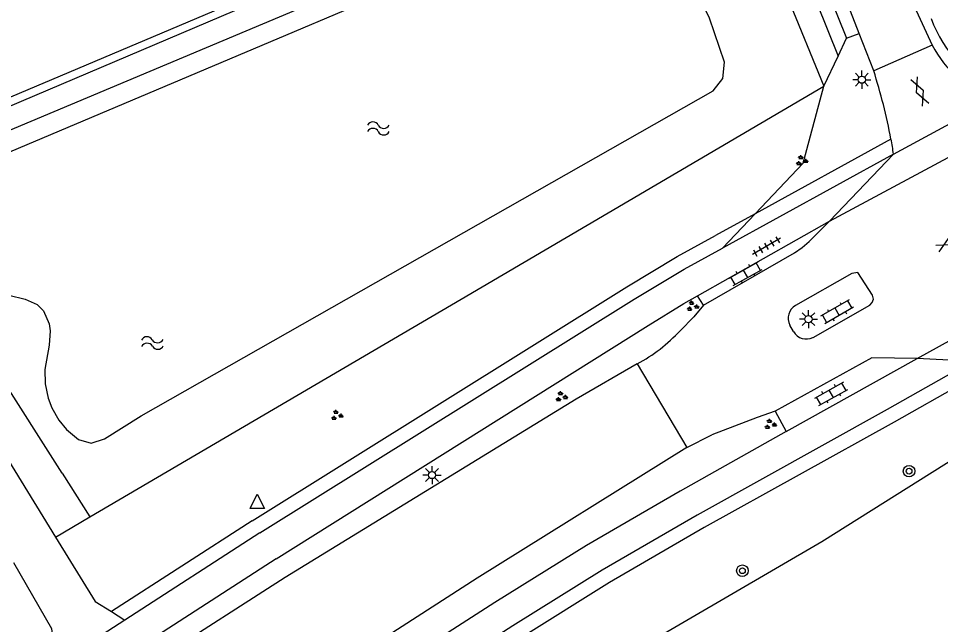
# Model space of a CAD drawing. Extents: x 124000 to 129000, y 395500 to 397503.
# Drawn here: x 128564.6 to 128628.5, y 395977.4 to 396019.5 of the extents above; entities that cross this region are included whole.
import ezdxf

# ---------------------------------------------------------------- set-up
doc = ezdxf.new("R2010")
doc.units = 0
for name, color, linetype in [('gg-afsc-faunaraster', 7, 'Continuous'), ('gg-afsc-hekwerk', 7, 'Continuous'), ('gg-bbg-opslagtank', 7, 'Continuous'), ('gg-knt-onverhard', 7, 'Continuous'), ('gg-knt-verharding', 7, 'Continuous'), ('gg-knt-verharding nz', 7, 'Continuous'), ('gg-kntw-bovenkant insteek waterloop', 7, 'Continuous'), ('gt-grn-groengrens', 7, 'Continuous'), ('gt-grn-groengrens NZ', 7, 'Continuous'), ('gt-grn-vlakafsluiter', 7, 'Continuous'), ('gt-grn-weggrens', 7, 'Continuous'), ('gt-symb-boom', 7, 'Continuous'), ('gt-symb-gesloten verharding', 7, 'Continuous'), ('gt-symb-groenvak', 7, 'Continuous'), ('gt-symb-klinker verharding', 7, 'Continuous'), ('gt-symb-lichtmast', 7, 'Continuous'), ('gt-symb-tegel verharding', 7, 'Continuous'), ('gt-symb-waterafsluiter', 7, 'Continuous'), ('gt-symb-watersymbool', 7, 'Continuous')]:
    doc.layers.add(name, color=color, linetype=linetype)

# ---------------------------------------------------------------- blocks, each defined once
blk = doc.blocks.new('gt0-GESVH1')
at = {"layer": 'gt-symb-gesloten verharding'}
for p, q in [((-0.992, -0.261), (0.008, 0.239)), ((0.008, -0.261), (-0.992, 0.239)), ((0.008, 0.239), (1.008, -0.261)), ((1.008, 0.239), (0.008, -0.261))]:
    blk.add_line(p, q, dxfattribs=at)
blk = doc.blocks.new('gt0-BOOM')
at = {"layer": 'gt-symb-boom'}
for radius in [0.4, 0.2]:
    blk.add_circle((0, 0), radius, dxfattribs=at)
blk = doc.blocks.new('gt0-KL1')
at = {"layer": 'gt-symb-klinker verharding'}
for p, q in [((-1.15, 0.3), (1.15, 0.3)), ((-1, -0.3), (-1, 0.3)), ((-0.5, 0.3), (-0.5, 0.45)), ((0, -0.3), (0, 0.3)), ((0.5, 0.3), (0.5, 0.45)), ((1, -0.3), (1, 0.3)), ((-1.15, -0.3), (1.15, -0.3)), ((-0.5, -0.45), (-0.5, -0.3)), ((0.5, -0.45), (0.5, -0.3))]:
    blk.add_line(p, q, dxfattribs=at)
blk = doc.blocks.new('gt0-GRVAK')
at = {"layer": 'gt-symb-groenvak'}
for p, q in [((-0.11, 0.189), (-0.228, 0.24)), ((-0.182, 0.153), (0.088, 0.153)), ((-0.091, 0.211), (-0.156, 0.322)), ((-0.047, 0.214), (-0.047, 0.393)), ((-0.004, 0.211), (0.061, 0.322)), ((0.015, 0.189), (0.133, 0.24)), ((0.262, -0.052), (0.197, 0.059)), ((0.305, -0.049), (0.305, 0.13)), ((0.349, -0.052), (0.414, 0.059)), ((-0.245, -0.228), (-0.363, -0.177)), ((-0.318, -0.264), (-0.047, -0.264)), ((-0.226, -0.206), (-0.291, -0.095)), ((-0.183, -0.203), (-0.183, -0.024)), ((-0.139, -0.206), (-0.074, -0.095)), ((-0.12, -0.228), (-0.002, -0.177)), ((0.243, -0.074), (0.125, -0.023)), ((0.17, -0.11), (0.441, -0.11)), ((0.368, -0.074), (0.486, -0.023))]:
    blk.add_line(p, q, dxfattribs=at)
blk = doc.blocks.new('gt0-LMAST')
at = {"layer": 'gt-symb-lichtmast'}
for p, q in [((-0.182, 0.173), (-0.447, 0.438)), ((-0.005, 0.246), (-0.005, 0.621)), ((0.172, 0.173), (0.437, 0.438)), ((-0.255, -0.004), (-0.63, -0.004)), ((-0.182, -0.181), (-0.447, -0.446)), ((-0.005, -0.254), (-0.005, -0.629)), ((0.437, -0.446), (0.172, -0.181)), ((0.245, -0.004), (0.62, -0.004))]:
    blk.add_line(p, q, dxfattribs=at)
blk.add_circle((-0.005, -0.004), 0.25, dxfattribs=at)
blk = doc.blocks.new('gt0-TEG1')
at = {"layer": 'gt-symb-tegel verharding'}
for p, q in [((-1.125, 0), (1.125, 0)), ((-0.9, -0.25), (-0.9, 0.25)), ((-0.45, -0.25), (-0.45, 0.25)), ((0, -0.25), (0, 0.25)), ((0.45, -0.25), (0.45, 0.25)), ((0.9, -0.25), (0.9, 0.25))]:
    blk.add_line(p, q, dxfattribs=at)
blk = doc.blocks.new('gt0-WAFSL')
at = {"layer": 'gt-symb-waterafsluiter'}
for p, q in [((-0.5, -0.333), (0, 0.667)), ((0, 0.667), (0.5, -0.333)), ((0.5, -0.333), (-0.5, -0.333))]:
    blk.add_line(p, q, dxfattribs=at)
blk = doc.blocks.new('gt0-WA')
at = {"layer": 'gt-symb-watersymbool'}
for centre, start, end in [((-0.323, 0.022), 28.07249, 151.92751), ((0.427, 0.422), 208.07248, 331.92751), ((-0.323, -0.428), 28.07249, 151.92751), ((0.427, -0.028), 208.07248, 331.92751)]:
    blk.add_arc(centre, 0.425, start, end, dxfattribs=at)

msp = doc.modelspace()

# ---------------------------------------------------------------- linework, layer by layer
at = {"layer": 'gg-afsc-faunaraster'}
msp.add_line((128567.645, 395987.941), (128554.932, 396007.902), dxfattribs=at)
at = {"layer": 'gg-afsc-hekwerk'}
msp.add_lwpolyline([(128554.932, 396007.902), (128612.047, 396031.935), (128610.731, 396035.036)], dxfattribs=at)
at = {"layer": 'gg-bbg-opslagtank'}
msp.add_lwpolyline([(128539.912, 396049.7), (128556.425, 396010.792), (128602.757, 396030.406), (128586.253, 396069.297), (128539.912, 396049.7)], dxfattribs=at)
at = {"layer": 'gg-knt-onverhard'}
msp.add_line((128571.062, 395978.345), (128571.997, 395977.758), dxfattribs=at)
for points in [[(128529.408, 396044.733), (128536.313, 396035.075), (128544.425, 396021.912), (128553.211, 396007.037), (128558.725, 395997.299), (128567.202, 395983.51)], [(128567.202, 395983.51), (128569.948, 395979.043), (128571.062, 395978.345)], [(128564.287, 395981.752), (128566.918, 395977.173), (128567.077, 395975.776)]]:
    msp.add_lwpolyline(points, dxfattribs=at)
at = {"layer": 'gg-knt-verharding'}
for p, q in [((128624.931, 396024.088), (128627.92, 396017.602)), ((128622.863, 396018.415), (128622.259, 396019.963)), ((128621.995, 396018.077), (128622.863, 396018.415)), ((128623.871, 396015.829), (128622.863, 396018.415)), ((128627.92, 396017.602), (128623.871, 396015.829)), ((128625.252, 396010.051), (128613.396, 396003.533)), ((128625.252, 396010.051), (128620.811, 396005.408)), ((128611.673, 396000.232), (128620.811, 396005.408)), ((128610.726, 395999.696), (128611.673, 396000.232)), ((128612.079, 395999.575), (128611.673, 396000.232)), ((128612.079, 395999.575), (128611.409, 395998.774)), ((128610.464, 395997.809), (128611.409, 395998.774)), ((128618.323, 395997.752), (128618.065, 395998.199)), ((128617.803, 395990.833), (128626.876, 395995.891)), ((128607.489, 395995.513), (128610.932, 395989.715)), ((128617.04, 395992.239), (128617.803, 395990.833)), ((128610.932, 395989.715), (128612.66, 395990.592)), ((128610.932, 395989.715), (128596.4, 395980.66)), ((128581.35, 395983.79), (128571.997, 395977.758)), ((128582.47, 395982), (128572.714, 395975.707)), ((128596.4, 395980.66), (128558.017, 395955.982)), ((128571.997, 395977.758), (128567.204, 395974.668))]:
    msp.add_line(p, q, dxfattribs=at)
for points in [[(128597.491, 396066.24), (128595.297, 396065.406), (128593.82, 396068.601), (128591.42, 396069.248), (128590.17, 396068.657), (128588.082, 396067.908), (128586.478, 396070.538), (128538.384, 396050.066), (128554.856, 396011.144), (128557.257, 396010.497), (128603.961, 396030.376), (128603.328, 396031.899)], [(128602.766, 396063.433), (128611.119, 396044.173), (128617.819, 396028.485), (128621.995, 396018.077)], [(128612.079, 395999.575), (128618.386, 396003.207), (128618.914, 396003.569), (128619.395, 396003.99), (128620.811, 396005.408)], [(128581.35, 395983.79), (128607.286, 396000), (128610.748, 396002.077), (128613.396, 396003.533)], [(128619.667, 395997.341), (128623.593, 395999.592), (128623.775, 395999.762), (128623.85, 396000), (128623.778, 396000.278), (128622.762, 396001.84), (128622.356, 396001.779), (128618.459, 395999.555)], [(128582.47, 395982), (128608.241, 395998.181), (128610.726, 395999.696)], [(128626.876, 395995.891), (128623.744, 395995.926), (128617.04, 395992.239)], [(128630.481, 395995.554), (128624.803, 395992.349), (128611.638, 395985.033), (128605.052, 395981.208), (128598.877, 395977.353), (128565.853, 395956.148)], [(128607.489, 395995.513), (128603.26, 395993.06), (128583.1, 395980.71), (128574.4, 395975.118)], [(128617.04, 395992.239), (128615.793, 395991.797), (128612.66, 395990.592)], [(128617.803, 395990.833), (128610.455, 395986.688), (128603.98, 395982.935), (128597.635, 395978.966), (128564.963, 395957.947)]]:
    msp.add_lwpolyline(points, dxfattribs=at)
for centre, radius, start, end in [((128635.857, 396022.308), 8.5, 199.61874, 249.60281), ((128635.229, 396021.462), 8.265, 207.84053, 248.21342), ((128585.71, 396003.65), 40.057, 10.70725, 17.70081), ((128584.547, 396003.471), 41.233, 9.18265, 10.65115), ((128618.957, 395998.675), 1.011, 119.50531, 208.09114), ((128601.97, 396005.739), 11.621, 298.35446, 316.96492), ((128619.21, 395998.25), 1.017, 209.3075, 296.68486)]:
    msp.add_arc(centre, radius, start, end, dxfattribs=at)
at = {"layer": 'gg-knt-verharding nz'}
for p, q in [((128620.811, 396005.408), (128636.617, 396013.906)), ((128625.252, 396010.051), (128632.161, 396013.787)), ((128626.876, 395995.891), (128639.272, 396002.723))]:
    msp.add_line(p, q, dxfattribs=at)
at = {"layer": 'gg-kntw-bovenkant insteek waterloop'}
for points in [[(128565.086, 396000), (128565.918, 395999.619), (128566.359, 395999.197), (128566.751, 395998.279), (128566.812, 395997.804), (128566.742, 395996.804), (128566.452, 395995.129), (128566.476, 395994.122), (128566.689, 395993.131), (128566.934, 395992.474), (128567.415, 395991.611), (128567.952, 395990.953), (128568.778, 395990.276), (128569.658, 395990.01), (128570.587, 395990.323), (128573.123, 395991.913), (128612.748, 396014.437), (128613.43, 396015.295), (128613.544, 396016.42), (128612.491, 396019.484), (128607.927, 396028.783), (128562.333, 396009.491)], [(128563.948, 396000.265), (128565.086, 396000)]]:
    msp.add_lwpolyline(points, dxfattribs=at)
at = {"layer": 'gt-grn-groengrens'}
for p, q in [((128600.856, 396062.614), (128620.417, 396014.754)), ((128621.411, 396016.847), (128621.995, 396018.077)), ((128620.417, 396014.754), (128621.411, 396016.847)), ((128595.288, 396000), (128620.417, 396014.754)), ((128613.396, 396003.533), (128615.66, 396005.919)), ((128569.579, 395984.906), (128595.288, 396000)), ((128567.202, 395983.51), (128569.579, 395984.906))]:
    msp.add_line(p, q, dxfattribs=at)
for points in [[(128615.66, 396005.919), (128618.996, 396009.434), (128620.417, 396014.754)], [(128570.043, 395953.897), (128620.279, 395983.2), (128631.33, 395990.146)]]:
    msp.add_lwpolyline(points, dxfattribs=at)
at = {"layer": 'gt-grn-groengrens NZ'}
for p, q in [((128625.07, 396011.092), (128615.66, 396005.919)), ((128615.66, 396005.919), (128612.914, 396004.409)), ((128580.808, 395984.63), (128571.062, 395978.345))]:
    msp.add_line(p, q, dxfattribs=at)
for points in [[(128601.847, 396063.039), (128610.2, 396043.778), (128616.895, 396028.102), (128621.411, 396016.847)], [(128580.808, 395984.63), (128606.764, 396000.853), (128610.25, 396002.944), (128612.914, 396004.409)], [(128630.032, 395994.152), (128625.292, 395991.477), (128612.132, 395984.164), (128605.568, 395980.351), (128599.412, 395976.508), (128566.273, 395955.229)]]:
    msp.add_lwpolyline(points, dxfattribs=at)
at = {"layer": 'gt-grn-vlakafsluiter'}
msp.add_line((128567.645, 395987.941), (128569.579, 395984.906), dxfattribs=at)
at = {"layer": 'gt-grn-weggrens'}
msp.add_line((128630.4, 395995.698), (128626.876, 395995.891), dxfattribs=at)

# ---------------------------------------------------------------- block references
at = {"layer": 'gt-symb-boom'}
for p in [(128626.32, 395988.074), (128614.773, 395981.175)]:
    msp.add_blockref('gt0-BOOM', p, dxfattribs=at)
at = {"layer": 'gt-symb-gesloten verharding'}
for p, rotation in [((128627.062, 396014.375), 112.89759102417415), ((128629.176, 396003.983), -151.12898209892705)]:
    msp.add_blockref('gt0-GESVH1', p, dxfattribs=dict(at, rotation=rotation))
at = {"layer": 'gt-symb-groenvak'}
for p in [(128618.868, 396009.592), (128611.308, 395999.505), (128602.219, 395993.233), (128586.668, 395991.942), (128616.702, 395991.319)]:
    msp.add_blockref('gt0-GRVAK', p, dxfattribs=at)
at = {"layer": 'gt-symb-klinker verharding'}
for p, rotation in [((128615.003, 396001.756), 29.20484033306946), ((128621.332, 395999.127), -150.20538279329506), ((128620.937, 395993.438), 29.076863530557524)]:
    msp.add_blockref('gt0-KL1', p, dxfattribs=dict(at, rotation=rotation))
at = {"layer": 'gt-symb-lichtmast'}
for p in [(128623.057, 396015.213), (128619.355, 395998.611), (128593.279, 395987.811)]:
    msp.add_blockref('gt0-LMAST', p, dxfattribs=at)
at = {"layer": 'gt-symb-tegel verharding', "rotation": -149.87139975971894}
msp.add_blockref('gt0-TEG1', (128616.439, 396003.654), dxfattribs=at)
at = {"layer": 'gt-symb-waterafsluiter'}
msp.add_blockref('gt0-WAFSL', (128581.166, 395985.821), dxfattribs=at)
at = {"layer": 'gt-symb-watersymbool'}
msp.add_blockref('gt0-WA', (128589.503, 396011.834), dxfattribs=at)
at = {"layer": 'gt-symb-watersymbool', "rotation": 1.9492541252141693}
msp.add_blockref('gt0-WA', (128573.849, 395996.96), dxfattribs=at)

doc.saveas('drawing.dxf')
